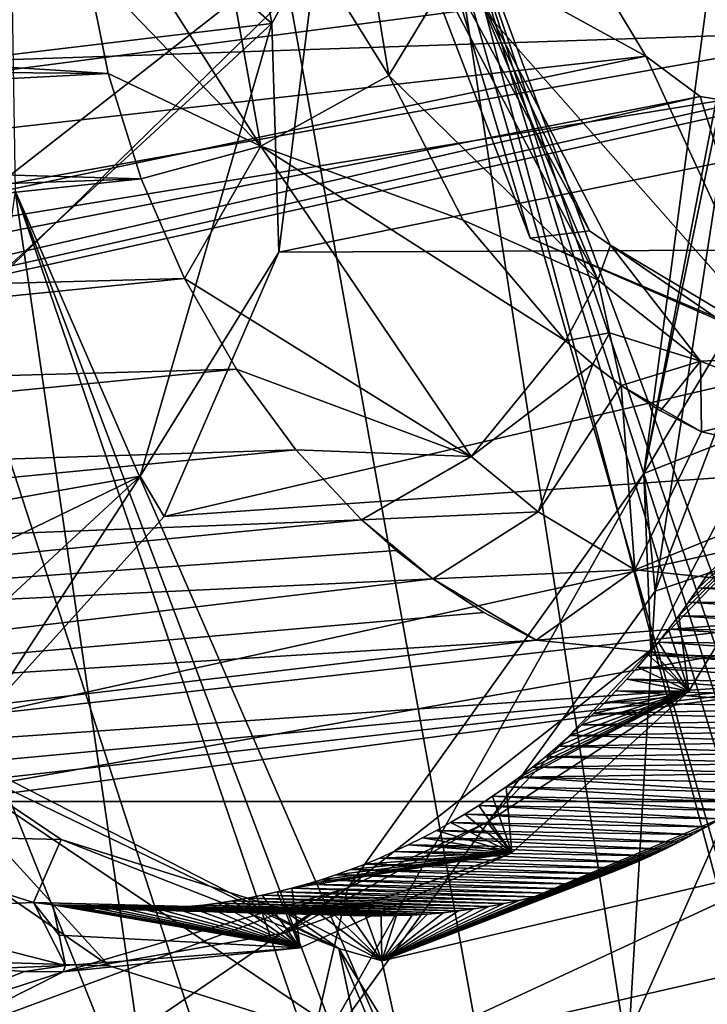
# Model space of a CAD drawing. Header units: metres. Extents: x -150 to 307, y -550 to 84.
# Tile 882 of 1056: x 199.28 to 200.64, y 18.68 to 20.63. Entities that reach past the tile are written whole.
import ezdxf

# ---------------------------------------------------------------- set-up
doc = ezdxf.new("R2010")
doc.units = ezdxf.units.M
doc.layers.add('solid_26006363', color=7, linetype='CONTINUOUS')

msp = doc.modelspace()

# ---------------------------------------------------------------- linework, layer by layer
at = {"layer": 'solid_26006363'}
for points in [[(201.605789, 19.081154, 918.411316), (198.146072, 19.081144, 915.328857), (198.41069, 38.132439, 912.562683)], [(201.605789, 19.081154, 918.411316), (198.41069, 38.132439, 912.562683), (205.239792, 37.984932, 918.647217)], [(195.57663, 23.699755, 914.655701), (198.959854, 19.839836, 918.063721), (199.6026, 29.737734, 917.342285)], [(199.6026, 29.737734, 917.342285), (198.959854, 19.839836, 918.063721), (202.936172, 23.730301, 921.004456)], [(204.324173, 19.64069, 891.250977), (202.098785, 24.911438, 890.194153), (199.213806, 23.998127, 887.716125)], [(200.232315, 23.810326, 886.566345), (203.308975, 24.397936, 889.148682), (202.395157, 19.194809, 887.666016)], [(199.213806, 23.998127, 887.716125), (199.273422, 20.28787, 887.226379), (200.32019, 17.883802, 887.765198)], [(199.213806, 23.998127, 887.716125), (200.32019, 17.883802, 887.765198), (200.719086, 18.770084, 888.194092)], [(199.213806, 23.998127, 887.716125), (200.719086, 18.770084, 888.194092), (201.443634, 19.205572, 888.835632)], [(204.324173, 19.64069, 891.250977), (199.213806, 23.998127, 887.716125), (201.443634, 19.205572, 888.835632)], [(200.112289, 20.98333, 886.060059), (200.232315, 23.810326, 886.566345), (201.305771, 17.769621, 886.611877)], [(200.232315, 23.810326, 886.566345), (201.673813, 18.709949, 887.021423), (201.305771, 17.769621, 886.611877)], [(200.232315, 23.810326, 886.566345), (202.395157, 19.194809, 887.666016), (201.673813, 18.709949, 887.021423)], [(198.959854, 19.839836, 918.063721), (202.146072, 11.879212, 921.398987), (202.936172, 23.730301, 921.004456)], [(199.116898, 20.204453, 885.164368), (198.897003, 21.770149, 885.204224), (200.112289, 20.98333, 886.060059)], [(199.781204, 20.618626, 882.54364), (199.602875, 21.608782, 882.538513), (198.724319, 21.550272, 883.902222)], [(199.872437, 20.782869, 882.636963), (199.602875, 21.608782, 882.538513), (199.781204, 20.618626, 882.54364)], [(199.781204, 20.618626, 882.54364), (198.724319, 21.550272, 883.902222), (198.909515, 20.515024, 883.855713)], [(201.938461, 20.602064, 879.822876), (201.840775, 21.485731, 879.834045), (199.872437, 20.782869, 882.636963)], [(195.049728, 20.405603, 888.17627), (194.849228, 21.345678, 888.052551), (201.043594, 20.92182, 879.088623)], [(199.621765, 21.143467, 877.737), (199.759171, 20.376619, 877.739624), (199.394257, 20.948877, 877.821472)], [(199.908463, 21.145821, 877.817322), (200.012344, 20.51589, 877.812744), (199.621765, 21.143467, 877.737)], [(200.012344, 20.51589, 877.812744), (199.759171, 20.376619, 877.739624), (199.621765, 21.143467, 877.737)], [(200.119873, 20.693743, 877.918701), (200.012344, 20.51589, 877.812744), (199.908463, 21.145821, 877.817322)], [(199.116898, 20.204453, 885.164368), (200.112289, 20.98333, 886.060059), (201.244751, 13.649128, 886.138916)], [(200.112289, 20.98333, 886.060059), (201.305771, 17.769621, 886.611877), (201.288116, 17.548492, 886.572083)], [(200.112289, 20.98333, 886.060059), (201.685699, 15.059307, 886.627747), (201.244751, 13.649128, 886.138916)], [(201.355606, 16.88895, 886.552246), (201.685699, 15.059307, 886.627747), (200.112289, 20.98333, 886.060059)], [(200.112289, 20.98333, 886.060059), (201.288116, 17.548492, 886.572083), (201.291031, 17.3241, 886.548828)], [(201.355606, 16.88895, 886.552246), (200.112289, 20.98333, 886.060059), (201.291031, 17.3241, 886.548828)], [(199.759171, 20.376619, 877.739624), (199.414627, 20.734203, 877.815552), (199.394257, 20.948877, 877.821472)], [(195.049728, 20.405603, 888.17627), (201.043594, 20.92182, 879.088623), (201.031265, 20.755598, 879.077637)], [(200.516251, 19.72967, 882.047058), (200.725769, 20.809742, 882.891052), (200.664948, 20.846189, 882.370911)], [(200.883957, 20.341866, 881.771667), (200.516251, 19.72967, 882.047058), (200.664948, 20.846189, 882.370911)], [(192.627747, 20.627596, 886.196167), (192.828262, 19.687521, 886.319885), (200.408401, 20.84012, 878.522705)], [(192.828262, 19.687521, 886.319885), (200.443802, 20.68199, 878.55426), (200.408401, 20.84012, 878.522705)], [(200.443802, 20.68199, 878.55426), (200.520599, 20.554283, 878.622681), (200.054977, 20.809946, 878.207825)], [(200.781631, 19.985796, 878.855225), (200.291702, 20.194578, 878.418762), (200.054977, 20.809946, 878.207825)], [(200.520599, 20.554283, 878.622681), (200.781631, 19.985796, 878.855225), (200.054977, 20.809946, 878.207825)], [(200.291702, 20.194578, 878.418762), (200.139175, 20.706947, 878.134705), (200.054977, 20.809946, 878.207825)], [(200.516251, 19.72967, 882.047058), (200.739471, 20.808155, 882.923584), (200.725769, 20.809742, 882.891052)], [(200.516251, 19.72967, 882.047058), (200.538635, 19.49675, 882.571411), (200.739471, 20.808155, 882.923584)], [(200.538635, 19.49675, 882.571411), (201.033951, 20.798912, 883.304077), (200.739471, 20.808155, 882.923584)], [(200.538635, 19.49675, 882.571411), (200.93718, 19.632135, 883.075989), (201.033951, 20.798912, 883.304077)], [(199.794998, 20.166687, 882.495056), (199.872437, 20.782869, 882.636963), (199.781204, 20.618626, 882.54364)], [(201.938461, 20.602064, 879.822876), (199.872437, 20.782869, 882.636963), (199.794998, 20.166687, 882.495056)], [(195.049728, 20.405603, 888.17627), (201.031265, 20.755598, 879.077637), (200.970444, 20.605289, 879.023438)], [(199.414627, 20.734203, 877.815552), (199.457657, 20.519926, 877.827881), (196.817017, 20.687479, 880.268066)], [(199.759171, 20.376619, 877.739624), (199.457657, 20.519926, 877.827881), (199.414627, 20.734203, 877.815552)], [(200.174744, 20.708174, 878.017761), (200.425354, 20.111998, 878.077332), (200.119873, 20.693743, 877.918701)], [(200.139175, 20.706947, 878.134705), (200.408722, 20.208895, 878.261841), (200.174744, 20.708174, 878.017761)], [(200.408722, 20.208895, 878.261841), (200.450211, 20.180733, 878.150635), (200.174744, 20.708174, 878.017761)], [(200.174744, 20.708174, 878.017761), (200.450211, 20.180733, 878.150635), (200.425354, 20.111998, 878.077332)], [(200.119873, 20.693743, 877.918701), (200.425354, 20.111998, 878.077332), (200.012344, 20.51589, 877.812744)], [(200.291702, 20.194578, 878.418762), (200.408722, 20.208895, 878.261841), (200.139175, 20.706947, 878.134705)], [(192.828262, 19.687521, 886.319885), (200.520599, 20.554283, 878.622681), (200.443802, 20.68199, 878.55426)], [(199.457657, 20.519926, 877.827881), (196.846817, 20.542833, 880.270996), (196.817017, 20.687479, 880.268066)], [(199.781204, 20.618626, 882.54364), (198.909515, 20.515024, 883.855713), (198.641983, 19.567951, 883.488647)], [(199.520981, 19.723967, 882.223572), (199.781204, 20.618626, 882.54364), (198.641983, 19.567951, 883.488647)], [(199.794998, 20.166687, 882.495056), (199.781204, 20.618626, 882.54364), (199.520981, 19.723967, 882.223572)], [(195.049728, 20.405603, 888.17627), (200.970444, 20.605289, 879.023438), (194.787689, 19.507925, 887.921814)], [(194.787689, 19.507925, 887.921814), (200.970444, 20.605289, 879.023438), (200.870209, 20.499434, 878.934143)], [(201.843033, 20.175976, 879.703552), (201.938461, 20.602064, 879.822876), (199.794998, 20.166687, 882.495056)], [(192.828262, 19.687521, 886.319885), (193.414749, 19.064125, 886.774475), (200.520599, 20.554283, 878.622681)], [(193.414749, 19.064125, 886.774475), (200.62764, 20.474648, 878.718018), (200.520599, 20.554283, 878.622681)], [(200.520599, 20.554283, 878.622681), (200.62764, 20.474648, 878.718018), (200.781631, 19.985796, 878.855225)], [(199.457657, 20.519926, 877.827881), (196.888794, 20.387302, 880.281921), (196.846817, 20.542833, 880.270996)], [(199.457657, 20.519926, 877.827881), (199.522781, 20.311531, 877.858459), (196.888794, 20.387302, 880.281921)], [(199.759171, 20.376619, 877.739624), (199.522781, 20.311531, 877.858459), (199.457657, 20.519926, 877.827881)], [(200.012344, 20.51589, 877.812744), (200.159088, 20.230019, 877.887878), (199.759171, 20.376619, 877.739624)], [(200.425354, 20.111998, 878.077332), (200.159088, 20.230019, 877.887878), (200.012344, 20.51589, 877.812744)], [(194.163177, 18.995525, 887.386353), (200.870209, 20.499434, 878.934143), (200.75, 20.454853, 878.827087)], [(194.163177, 18.995525, 887.386353), (194.787689, 19.507925, 887.921814), (200.870209, 20.499434, 878.934143)], [(193.414749, 19.064125, 886.774475), (194.163177, 18.995525, 887.386353), (200.62764, 20.474648, 878.718018)], [(194.163177, 18.995525, 887.386353), (200.75, 20.454853, 878.827087), (200.62764, 20.474648, 878.718018)], [(200.62764, 20.474648, 878.718018), (200.75, 20.454853, 878.827087), (200.781631, 19.985796, 878.855225)], [(199.522781, 20.311531, 877.858459), (196.946655, 20.220684, 880.303589), (196.888794, 20.387302, 880.281921)], [(199.759171, 20.376619, 877.739624), (199.608398, 20.114681, 877.90686), (199.522781, 20.311531, 877.858459)], [(199.759171, 20.376619, 877.739624), (200.175156, 19.763052, 877.979614), (199.608398, 20.114681, 877.90686)], [(200.361694, 19.991579, 878.012817), (200.175156, 19.763052, 877.979614), (199.759171, 20.376619, 877.739624)], [(200.159088, 20.230019, 877.887878), (200.361694, 19.991579, 878.012817), (199.759171, 20.376619, 877.739624)], [(200.883957, 20.341866, 881.771667), (200.762329, 19.826565, 881.587524), (200.516251, 19.72967, 882.047058)], [(199.522781, 20.311531, 877.858459), (197.022888, 20.045282, 880.338257), (196.946655, 20.220684, 880.303589)], [(199.522781, 20.311531, 877.858459), (199.608398, 20.114681, 877.90686), (197.022888, 20.045282, 880.338257)], [(200.453308, 12.18204, 887.306396), (199.273422, 20.28787, 887.226379), (198.105133, 11.966884, 885.404724)], [(200.288025, 17.3241, 887.674561), (199.273422, 20.28787, 887.226379), (200.453308, 12.18204, 887.306396)], [(200.287613, 17.606897, 887.706848), (199.273422, 20.28787, 887.226379), (200.288025, 17.3241, 887.674561)], [(200.32019, 17.883802, 887.765198), (199.273422, 20.28787, 887.226379), (200.287613, 17.606897, 887.706848)], [(200.425354, 20.111998, 878.077332), (200.361694, 19.991579, 878.012817), (200.159088, 20.230019, 877.887878)], [(198.694229, 18.83522, 884.656311), (199.116898, 20.204453, 885.164368), (201.244751, 13.649128, 886.138916)], [(200.291702, 20.194578, 878.418762), (200.671265, 20.029491, 878.432922), (200.408722, 20.208895, 878.261841)], [(200.671265, 20.029491, 878.432922), (200.450211, 20.180733, 878.150635), (200.408722, 20.208895, 878.261841)], [(200.781631, 19.985796, 878.855225), (200.671265, 20.029491, 878.432922), (200.291702, 20.194578, 878.418762)], [(199.568436, 19.644379, 882.250549), (199.794998, 20.166687, 882.495056), (199.520981, 19.723967, 882.223572)], [(201.645264, 19.789495, 879.506104), (201.843033, 20.175976, 879.703552), (199.568436, 19.644379, 882.250549)], [(201.843033, 20.175976, 879.703552), (199.794998, 20.166687, 882.495056), (199.568436, 19.644379, 882.250549)], [(200.450211, 20.180733, 878.150635), (200.628036, 19.951471, 878.212952), (200.425354, 20.111998, 878.077332)], [(200.671265, 20.029491, 878.432922), (200.820328, 19.95973, 878.40918), (200.450211, 20.180733, 878.150635)], [(200.820328, 19.95973, 878.40918), (200.628036, 19.951471, 878.212952), (200.450211, 20.180733, 878.150635)], [(199.608398, 20.114681, 877.90686), (197.120056, 19.864124, 880.388428), (197.022888, 20.045282, 880.338257)], [(199.608398, 20.114681, 877.90686), (199.711273, 19.935511, 877.970764), (197.120056, 19.864124, 880.388428)], [(200.175156, 19.763052, 877.979614), (199.711273, 19.935511, 877.970764), (199.608398, 20.114681, 877.90686)], [(200.448517, 20.007607, 878.081726), (200.361694, 19.991579, 878.012817), (200.425354, 20.111998, 878.077332)], [(200.448517, 20.007607, 878.081726), (200.425354, 20.111998, 878.077332), (200.628036, 19.951471, 878.212952)], [(200.448517, 20.007607, 878.081726), (200.415634, 19.945375, 878.048401), (200.361694, 19.991579, 878.012817)], [(200.448517, 20.007607, 878.081726), (200.471573, 19.903303, 878.086121), (200.415634, 19.945375, 878.048401)], [(200.448517, 20.007607, 878.081726), (200.628036, 19.951471, 878.212952), (200.471573, 19.903303, 878.086121)], [(200.415634, 19.945375, 878.048401), (200.175156, 19.763052, 877.979614), (200.361694, 19.991579, 878.012817)], [(200.628036, 19.951471, 878.212952), (200.549591, 19.853544, 878.139893), (200.471573, 19.903303, 878.086121)], [(200.628036, 19.951471, 878.212952), (200.630203, 19.812014, 878.196838), (200.549591, 19.853544, 878.139893)], [(200.820328, 19.95973, 878.40918), (200.850586, 19.864527, 878.373779), (200.628036, 19.951471, 878.212952)], [(200.628036, 19.951471, 878.212952), (200.850586, 19.864527, 878.373779), (200.630203, 19.812014, 878.196838)], [(199.711273, 19.935511, 877.970764), (197.233673, 19.692913, 880.452759), (197.120056, 19.864124, 880.388428)], [(199.711273, 19.935511, 877.970764), (199.828613, 19.776234, 878.048401), (197.233673, 19.692913, 880.452759)], [(200.175156, 19.763052, 877.979614), (199.828613, 19.776234, 878.048401), (199.711273, 19.935511, 877.970764)], [(200.415634, 19.945375, 878.048401), (200.307434, 19.653475, 878.069885), (200.175156, 19.763052, 877.979614)], [(200.415634, 19.945375, 878.048401), (200.471573, 19.903303, 878.086121), (200.307434, 19.653475, 878.069885)], [(200.471573, 19.903303, 878.086121), (200.498764, 19.538923, 878.206604), (200.307434, 19.653475, 878.069885)], [(200.549591, 19.853544, 878.139893), (200.630203, 19.812014, 878.196838), (200.471573, 19.903303, 878.086121)], [(200.471573, 19.903303, 878.086121), (200.630203, 19.812014, 878.196838), (200.498764, 19.538923, 878.206604)], [(200.850586, 19.864527, 878.373779), (200.978302, 19.733877, 878.456116), (200.630203, 19.812014, 878.196838)], [(198.959854, 19.839836, 918.063721), (198.57399, 9.923516, 918.496826), (202.146072, 11.879212, 921.398987)], [(200.762329, 19.826565, 881.587524), (200.530212, 19.380968, 881.336609), (200.516251, 19.72967, 882.047058)], [(200.868744, 19.732689, 881.371765), (200.530212, 19.380968, 881.336609), (200.762329, 19.826565, 881.587524)], [(200.498764, 19.538923, 878.206604), (200.630203, 19.812014, 878.196838), (200.978302, 19.733877, 878.456116)], [(199.828613, 19.776234, 878.048401), (197.360611, 19.536148, 880.52948), (197.233673, 19.692913, 880.452759)], [(199.828613, 19.776234, 878.048401), (199.957962, 19.638155, 878.138), (197.360611, 19.536148, 880.52948)], [(201.354523, 19.492804, 879.243164), (201.645264, 19.789495, 879.506104), (199.214218, 19.253304, 881.924683)], [(201.645264, 19.789495, 879.506104), (199.568436, 19.644379, 882.250549), (199.214218, 19.253304, 881.924683)], [(200.175156, 19.763052, 877.979614), (199.957962, 19.638155, 878.138), (199.828613, 19.776234, 878.048401)], [(200.307434, 19.653475, 878.069885), (199.957962, 19.638155, 878.138), (200.175156, 19.763052, 877.979614)], [(198.952286, 19.197393, 881.713806), (199.520981, 19.723967, 882.223572), (198.135193, 19.051321, 883.017212)], [(199.520981, 19.723967, 882.223572), (198.641983, 19.567951, 883.488647), (198.135193, 19.051321, 883.017212)], [(199.214218, 19.253304, 881.924683), (199.520981, 19.723967, 882.223572), (198.952286, 19.197393, 881.713806)], [(199.214218, 19.253304, 881.924683), (199.568436, 19.644379, 882.250549), (199.520981, 19.723967, 882.223572)], [(200.516251, 19.72967, 882.047058), (199.845383, 18.53829, 881.901367), (200.538635, 19.49675, 882.571411)], [(200.516251, 19.72967, 882.047058), (199.930939, 18.91029, 881.472412), (199.845383, 18.53829, 881.901367)], [(200.530212, 19.380968, 881.336609), (199.930939, 18.91029, 881.472412), (200.516251, 19.72967, 882.047058)], [(200.978302, 19.733877, 878.456116), (201.172028, 19.469648, 878.727905), (200.498764, 19.538923, 878.206604)], [(200.868744, 19.732689, 881.371765), (200.605179, 19.29928, 881.110962), (200.530212, 19.380968, 881.336609)], [(200.868744, 19.732689, 881.371765), (200.604935, 19.475241, 881.132324), (200.585251, 19.448112, 881.113525)], [(200.868744, 19.732689, 881.371765), (200.585251, 19.448112, 881.113525), (200.605179, 19.29928, 881.110962)], [(200.868744, 19.732689, 881.371765), (200.62439, 19.503208, 881.151001), (200.604935, 19.475241, 881.132324)], [(200.868744, 19.732689, 881.371765), (200.643616, 19.532084, 881.169739), (200.62439, 19.503208, 881.151001)], [(199.957962, 19.638155, 878.138), (197.499084, 19.396683, 880.617554), (197.360611, 19.536148, 880.52948)], [(200.0271, 19.577019, 878.187195), (197.499084, 19.396683, 880.617554), (199.957962, 19.638155, 878.138)], [(200.307434, 19.653475, 878.069885), (200.099182, 19.521122, 878.239319), (199.957962, 19.638155, 878.138)], [(200.0271, 19.577019, 878.187195), (199.957962, 19.638155, 878.138), (200.099182, 19.521122, 878.239319)], [(200.307434, 19.653475, 878.069885), (200.498764, 19.538923, 878.206604), (200.099182, 19.521122, 878.239319)], [(202.991714, 14.194298, 884.124451), (200.93718, 19.632135, 883.075989), (200.487076, 18.62224, 882.595947)], [(200.538635, 19.49675, 882.571411), (200.487076, 18.62224, 882.595947), (200.93718, 19.632135, 883.075989)], [(200.0271, 19.577019, 878.187195), (200.099182, 19.521122, 878.239319), (197.499084, 19.396683, 880.617554)], [(200.099182, 19.521122, 878.239319), (197.702957, 19.237507, 880.753662), (197.499084, 19.396683, 880.617554)], [(200.099182, 19.521122, 878.239319), (200.19989, 19.454971, 878.313293), (197.702957, 19.237507, 880.753662)], [(200.498764, 19.538923, 878.206604), (200.303757, 19.399876, 878.390991), (200.099182, 19.521122, 878.239319)], [(200.099182, 19.521122, 878.239319), (200.303757, 19.399876, 878.390991), (200.19989, 19.454971, 878.313293)], [(200.498764, 19.538923, 878.206604), (201.172028, 19.469648, 878.727905), (200.303757, 19.399876, 878.390991)], [(200.62439, 19.503208, 881.151001), (200.643616, 19.532084, 881.169739), (201.129303, 19.497526, 880.603149)], [(200.604935, 19.475241, 881.132324), (200.62439, 19.503208, 881.151001), (201.110123, 19.469664, 880.584473)], [(200.62439, 19.503208, 881.151001), (201.129303, 19.497526, 880.603149), (201.110123, 19.469664, 880.584473)], [(201.010361, 19.328579, 878.950562), (201.354523, 19.492804, 879.243164), (198.762283, 19.031557, 881.545532)], [(201.354523, 19.492804, 879.243164), (199.214218, 19.253304, 881.924683), (198.762283, 19.031557, 881.545532)], [(200.538635, 19.49675, 882.571411), (199.845383, 18.53829, 881.901367), (200.487076, 18.62224, 882.595947)], [(201.172028, 19.469648, 878.727905), (201.010361, 19.328579, 878.950562), (200.303757, 19.399876, 878.390991)], [(200.585251, 19.448112, 881.113525), (200.604935, 19.475241, 881.132324), (201.0905, 19.442331, 880.565491)], [(200.604935, 19.475241, 881.132324), (201.110123, 19.469664, 880.584473), (201.0905, 19.442331, 880.565491)], [(200.19989, 19.454971, 878.313293), (200.303757, 19.399876, 878.390991), (197.702957, 19.237507, 880.753662)], [(200.565338, 19.421764, 881.094666), (200.585251, 19.448112, 881.113525), (201.070435, 19.415527, 880.546326)], [(200.605179, 19.29928, 881.110962), (200.585251, 19.448112, 881.113525), (200.565338, 19.421764, 881.094666)], [(200.585251, 19.448112, 881.113525), (201.0905, 19.442331, 880.565491), (201.070435, 19.415527, 880.546326)], [(200.545151, 19.396135, 881.075745), (200.565338, 19.421764, 881.094666), (201.049927, 19.389257, 880.526855)], [(200.605179, 19.29928, 881.110962), (200.565338, 19.421764, 881.094666), (200.545151, 19.396135, 881.075745)], [(200.565338, 19.421764, 881.094666), (201.070435, 19.415527, 880.546326), (201.049927, 19.389257, 880.526855)], [(200.303757, 19.399876, 878.390991), (197.921112, 19.116024, 880.906006), (197.702957, 19.237507, 880.753662)], [(201.010361, 19.328579, 878.950562), (197.921112, 19.116024, 880.906006), (200.303757, 19.399876, 878.390991)], [(200.524673, 19.37117, 881.056641), (200.545151, 19.396135, 881.075745), (201.028992, 19.363523, 880.507202)], [(200.605179, 19.29928, 881.110962), (200.545151, 19.396135, 881.075745), (200.524673, 19.37117, 881.056641)], [(200.545151, 19.396135, 881.075745), (201.049927, 19.389257, 880.526855), (201.028992, 19.363523, 880.507202)], [(200.530212, 19.380968, 881.336609), (200.206711, 19.040274, 881.038757), (199.930939, 18.91029, 881.472412)], [(200.605179, 19.29928, 881.110962), (200.206711, 19.040274, 881.038757), (200.530212, 19.380968, 881.336609)], [(200.503891, 19.346821, 881.037354), (200.524673, 19.37117, 881.056641), (201.007614, 19.338327, 880.487244)], [(200.605179, 19.29928, 881.110962), (200.524673, 19.37117, 881.056641), (200.503891, 19.346821, 881.037354)], [(200.524673, 19.37117, 881.056641), (201.028992, 19.363523, 880.507202), (201.007614, 19.338327, 880.487244)], [(200.482727, 19.32304, 881.017944), (200.503891, 19.346821, 881.037354), (200.985794, 19.313677, 880.467041)], [(200.605179, 19.29928, 881.110962), (200.503891, 19.346821, 881.037354), (200.482727, 19.32304, 881.017944)], [(200.503891, 19.346821, 881.037354), (201.007614, 19.338327, 880.487244), (200.985794, 19.313677, 880.467041)], [(201.010361, 19.328579, 878.950562), (198.083511, 19.054058, 881.023315), (197.921112, 19.116024, 880.906006)], [(201.010361, 19.328579, 878.950562), (198.248825, 19.013802, 881.145874), (198.083511, 19.054058, 881.023315)], [(201.010361, 19.328579, 878.950562), (198.762283, 19.031557, 881.545532), (198.248825, 19.013802, 881.145874)], [(200.461197, 19.299784, 880.99823), (200.482727, 19.32304, 881.017944), (200.963547, 19.289577, 880.446533)], [(200.605179, 19.29928, 881.110962), (200.482727, 19.32304, 881.017944), (200.461197, 19.299784, 880.99823)], [(200.482727, 19.32304, 881.017944), (200.985794, 19.313677, 880.467041), (200.963547, 19.289577, 880.446533)], [(200.605179, 19.29928, 881.110962), (200.255386, 18.979404, 880.798218), (200.206711, 19.040274, 881.038757)], [(200.605179, 19.29928, 881.110962), (200.270554, 19.129381, 880.828491), (200.244171, 19.110121, 880.805542)], [(200.605179, 19.29928, 881.110962), (200.244171, 19.110121, 880.805542), (200.255386, 18.979404, 880.798218)], [(200.605179, 19.29928, 881.110962), (200.296417, 19.149204, 880.851135), (200.270554, 19.129381, 880.828491)], [(200.605179, 19.29928, 881.110962), (200.321732, 19.169527, 880.873352), (200.296417, 19.149204, 880.851135)], [(200.605179, 19.29928, 881.110962), (200.34639, 19.190241, 880.895142), (200.321732, 19.169527, 880.873352)], [(200.605179, 19.29928, 881.110962), (200.370422, 19.211334, 880.916504), (200.34639, 19.190241, 880.895142)], [(200.605179, 19.29928, 881.110962), (200.39389, 19.232817, 880.937439), (200.370422, 19.211334, 880.916504)], [(200.605179, 19.29928, 881.110962), (200.416809, 19.254704, 880.958008), (200.39389, 19.232817, 880.937439)], [(200.605179, 19.29928, 881.110962), (200.439224, 19.277018, 880.978271), (200.416809, 19.254704, 880.958008)], [(200.439224, 19.277018, 880.978271), (200.461197, 19.299784, 880.99823), (200.940872, 19.266031, 880.425842)], [(200.605179, 19.29928, 881.110962), (200.461197, 19.299784, 880.99823), (200.439224, 19.277018, 880.978271)], [(200.461197, 19.299784, 880.99823), (200.963547, 19.289577, 880.446533), (200.940872, 19.266031, 880.425842)], [(198.882172, 19.016932, 879.738953), (199.364853, 19.005852, 879.190674), (198.962967, 19.277018, 878.926758)], [(198.962967, 19.277018, 878.926758), (199.91333, 18.790514, 879.335388), (199.04689, 19.208395, 878.703247)], [(199.364853, 19.005852, 879.190674), (199.91333, 18.790514, 879.335388), (198.962967, 19.277018, 878.926758)], [(200.416809, 19.254704, 880.958008), (200.439224, 19.277018, 880.978271), (200.940872, 19.266031, 880.425842)], [(200.39389, 19.232817, 880.937439), (200.416809, 19.254704, 880.958008), (200.91777, 19.243046, 880.404907)], [(200.416809, 19.254704, 880.958008), (200.940872, 19.266031, 880.425842), (200.91777, 19.243046, 880.404907)], [(200.370422, 19.211334, 880.916504), (200.39389, 19.232817, 880.937439), (200.894272, 19.220631, 880.383789)], [(200.39389, 19.232817, 880.937439), (200.91777, 19.243046, 880.404907), (200.894272, 19.220631, 880.383789)], [(200.34639, 19.190241, 880.895142), (200.370422, 19.211334, 880.916504), (200.870377, 19.19879, 880.362427)], [(200.370422, 19.211334, 880.916504), (200.894272, 19.220631, 880.383789), (200.870377, 19.19879, 880.362427)], [(199.04689, 19.208395, 878.703247), (199.459534, 18.75596, 878.883179), (199.005264, 19.068277, 878.572754)], [(199.04689, 19.208395, 878.703247), (199.9534, 18.599346, 879.245361), (199.459534, 18.75596, 878.883179)], [(199.04689, 19.208395, 878.703247), (199.91333, 18.790514, 879.335388), (199.9534, 18.599346, 879.245361)], [(200.321732, 19.169527, 880.873352), (200.34639, 19.190241, 880.895142), (200.846069, 19.177534, 880.34082)], [(200.34639, 19.190241, 880.895142), (200.870377, 19.19879, 880.362427), (200.846069, 19.177534, 880.34082)], [(200.321732, 19.169527, 880.873352), (200.846069, 19.177534, 880.34082), (200.821396, 19.156883, 880.319031)], [(200.296417, 19.149204, 880.851135), (200.321732, 19.169527, 880.873352), (200.821396, 19.156883, 880.319031)], [(200.296417, 19.149204, 880.851135), (200.821396, 19.156883, 880.319031), (200.796387, 19.136875, 880.297058)], [(200.270554, 19.129381, 880.828491), (200.296417, 19.149204, 880.851135), (200.796387, 19.136875, 880.297058)], [(200.270554, 19.129381, 880.828491), (200.796387, 19.136875, 880.297058), (200.771057, 19.117525, 880.274963)], [(200.244171, 19.110121, 880.805542), (200.270554, 19.129381, 880.828491), (200.745438, 19.098846, 880.252747)], [(200.270554, 19.129381, 880.828491), (200.771057, 19.117525, 880.274963), (200.745438, 19.098846, 880.252747)], [(200.2173, 19.091457, 880.782288), (200.244171, 19.110121, 880.805542), (200.719513, 19.080839, 880.230408)], [(200.255386, 18.979404, 880.798218), (200.244171, 19.110121, 880.805542), (200.2173, 19.091457, 880.782288)], [(200.244171, 19.110121, 880.805542), (200.745438, 19.098846, 880.252747), (200.719513, 19.080839, 880.230408)], [(198.146072, 19.081144, 915.328857), (199.540802, 0, 917.246277), (194.786896, 17.972216, 912.335938)], [(201.605789, 19.081154, 918.411316), (199.540802, 0, 917.246277), (198.146072, 19.081144, 915.328857)], [(204.964966, 17.972246, 921.404236), (199.540802, 0, 917.246277), (201.605789, 19.081154, 918.411316)], [(200.162201, 19.056061, 880.735046), (200.189972, 19.073429, 880.758789), (200.666779, 19.04685, 880.185364)], [(200.255386, 18.979404, 880.798218), (200.189972, 19.073429, 880.758789), (200.162201, 19.056061, 880.735046)], [(200.189972, 19.073429, 880.758789), (200.2173, 19.091457, 880.782288), (200.693283, 19.063507, 880.207947)], [(200.255386, 18.979404, 880.798218), (200.2173, 19.091457, 880.782288), (200.189972, 19.073429, 880.758789)], [(200.189972, 19.073429, 880.758789), (200.693283, 19.063507, 880.207947), (200.666779, 19.04685, 880.185364)], [(200.2173, 19.091457, 880.782288), (200.719513, 19.080839, 880.230408), (200.693283, 19.063507, 880.207947)], [(199.005264, 19.068277, 878.572754), (199.459534, 18.75596, 878.883179), (196.227356, 18.854387, 876.440918)], [(200.134048, 19.039383, 880.71106), (200.162201, 19.056061, 880.735046), (200.639999, 19.030869, 880.162659)], [(200.255386, 18.979404, 880.798218), (200.162201, 19.056061, 880.735046), (200.134048, 19.039383, 880.71106)], [(200.162201, 19.056061, 880.735046), (200.666779, 19.04685, 880.185364), (200.639999, 19.030869, 880.162659)], [(200.206711, 19.040274, 881.038757), (199.809341, 18.822453, 880.709778), (199.930939, 18.91029, 881.472412)], [(200.255386, 18.979404, 880.798218), (199.809341, 18.822453, 880.709778), (200.206711, 19.040274, 881.038757)], [(200.666779, 19.04685, 880.185364), (200.84375, 18.963577, 880.056335), (199.998535, 18.766188, 879.380554)], [(200.639999, 19.030869, 880.162659), (200.666779, 19.04685, 880.185364), (199.998535, 18.766188, 879.380554)], [(200.106583, 19.023996, 880.687744), (200.134048, 19.039383, 880.71106), (200.61293, 19.015564, 880.139832)], [(200.255386, 18.979404, 880.798218), (200.134048, 19.039383, 880.71106), (200.106583, 19.023996, 880.687744)], [(200.134048, 19.039383, 880.71106), (200.639999, 19.030869, 880.162659), (200.61293, 19.015564, 880.139832)], [(198.882172, 19.016932, 879.738953), (199.310242, 18.881531, 880.052368), (199.364853, 19.005852, 879.190674)], [(198.946533, 18.86569, 879.769714), (199.310242, 18.881531, 880.052368), (198.882172, 19.016932, 879.738953)], [(200.61293, 19.015564, 880.139832), (200.639999, 19.030869, 880.162659), (199.998535, 18.766188, 879.380554)], [(200.585602, 19.000935, 880.116882), (200.61293, 19.015564, 880.139832), (199.998535, 18.766188, 879.380554)], [(200.078812, 19.009287, 880.664307), (200.106583, 19.023996, 880.687744), (200.585602, 19.000935, 880.116882)], [(200.255386, 18.979404, 880.798218), (200.106583, 19.023996, 880.687744), (200.078812, 19.009287, 880.664307)], [(200.106583, 19.023996, 880.687744), (200.61293, 19.015564, 880.139832), (200.585602, 19.000935, 880.116882)], [(199.310242, 18.881531, 880.052368), (199.799866, 18.86874, 879.500549), (199.364853, 19.005852, 879.190674)], [(199.364853, 19.005852, 879.190674), (199.799866, 18.86874, 879.500549), (199.91333, 18.790514, 879.335388)], [(200.558014, 18.98698, 880.093872), (200.585602, 19.000935, 880.116882), (199.998535, 18.766188, 879.380554)], [(200.022446, 18.981966, 880.617065), (200.050751, 18.995272, 880.640747), (200.530167, 18.973703, 880.070801)], [(200.255386, 18.979404, 880.798218), (200.050751, 18.995272, 880.640747), (200.022446, 18.981966, 880.617065)], [(200.050751, 18.995272, 880.640747), (200.078812, 19.009287, 880.664307), (200.558014, 18.98698, 880.093872)], [(200.255386, 18.979404, 880.798218), (200.078812, 19.009287, 880.664307), (200.050751, 18.995272, 880.640747)], [(200.050751, 18.995272, 880.640747), (200.558014, 18.98698, 880.093872), (200.530167, 18.973703, 880.070801)], [(200.078812, 19.009287, 880.664307), (200.585602, 19.000935, 880.116882), (200.558014, 18.98698, 880.093872)], [(200.255386, 18.979404, 880.798218), (199.836853, 18.792074, 880.449463), (199.809341, 18.822453, 880.709778)], [(200.255386, 18.979404, 880.798218), (199.849594, 18.917751, 880.474792), (199.820602, 18.909698, 880.451294)], [(200.255386, 18.979404, 880.798218), (199.820602, 18.909698, 880.451294), (199.836853, 18.792074, 880.449463)], [(200.255386, 18.979404, 880.798218), (199.878555, 18.926552, 880.498352), (199.849594, 18.917751, 880.474792)], [(200.255386, 18.979404, 880.798218), (199.907516, 18.936119, 880.522034), (199.878555, 18.926552, 880.498352)], [(200.255386, 18.979404, 880.798218), (199.936417, 18.946451, 880.545776), (199.907516, 18.936119, 880.522034)], [(200.255386, 18.979404, 880.798218), (199.96524, 18.957542, 880.56958), (199.936417, 18.946451, 880.545776)], [(200.255386, 18.979404, 880.798218), (199.993927, 18.969383, 880.593323), (199.96524, 18.957542, 880.56958)], [(199.993927, 18.969383, 880.593323), (200.022446, 18.981966, 880.617065), (200.502075, 18.961109, 880.047607)], [(200.255386, 18.979404, 880.798218), (200.022446, 18.981966, 880.617065), (199.993927, 18.969383, 880.593323)], [(200.530167, 18.973703, 880.070801), (200.558014, 18.98698, 880.093872), (199.998535, 18.766188, 879.380554)], [(200.022446, 18.981966, 880.617065), (200.530167, 18.973703, 880.070801), (200.502075, 18.961109, 880.047607)], [(199.936417, 18.946451, 880.545776), (199.96524, 18.957542, 880.56958), (200.445221, 18.937986, 880.000977)], [(199.96524, 18.957542, 880.56958), (199.993927, 18.969383, 880.593323), (200.473755, 18.949202, 880.024292)], [(199.96524, 18.957542, 880.56958), (200.473755, 18.949202, 880.024292), (200.445221, 18.937986, 880.000977)], [(199.993927, 18.969383, 880.593323), (200.502075, 18.961109, 880.047607), (200.473755, 18.949202, 880.024292)], [(200.502075, 18.961109, 880.047607), (200.530167, 18.973703, 880.070801), (199.998535, 18.766188, 879.380554)], [(200.84375, 18.963577, 880.056335), (200.037537, 18.589451, 879.309265), (199.998535, 18.766188, 879.380554)], [(200.473755, 18.949202, 880.024292), (200.502075, 18.961109, 880.047607), (199.998535, 18.766188, 879.380554)], [(200.84375, 18.963577, 880.056335), (200.934723, 18.79508, 880.031677), (200.037537, 18.589451, 879.309265)], [(199.907516, 18.936119, 880.522034), (199.936417, 18.946451, 880.545776), (200.416489, 18.927471, 879.9776)], [(199.936417, 18.946451, 880.545776), (200.445221, 18.937986, 880.000977), (200.416489, 18.927471, 879.9776)], [(200.445221, 18.937986, 880.000977), (200.473755, 18.949202, 880.024292), (199.998535, 18.766188, 879.380554)], [(200.416489, 18.927471, 879.9776), (200.445221, 18.937986, 880.000977), (199.998535, 18.766188, 879.380554)], [(199.820602, 18.909698, 880.451294), (199.849594, 18.917751, 880.474792), (200.329132, 18.900158, 879.907166)], [(199.849594, 18.917751, 880.474792), (199.878555, 18.926552, 880.498352), (200.358444, 18.908556, 879.930664)], [(199.849594, 18.917751, 880.474792), (200.358444, 18.908556, 879.930664), (200.329132, 18.900158, 879.907166)], [(199.878555, 18.926552, 880.498352), (199.907516, 18.936119, 880.522034), (200.387558, 18.917662, 879.954163)], [(199.878555, 18.926552, 880.498352), (200.387558, 18.917662, 879.954163), (200.358444, 18.908556, 879.930664)], [(199.907516, 18.936119, 880.522034), (200.416489, 18.927471, 879.9776), (200.387558, 18.917662, 879.954163)], [(200.387558, 18.917662, 879.954163), (200.416489, 18.927471, 879.9776), (199.998535, 18.766188, 879.380554)], [(200.358444, 18.908556, 879.930664), (200.387558, 18.917662, 879.954163), (199.998535, 18.766188, 879.380554)], [(199.930939, 18.91029, 881.472412), (198.830627, 18.159567, 881.076416), (199.845383, 18.53829, 881.901367)], [(199.930939, 18.91029, 881.472412), (199.05368, 18.585594, 880.782593), (198.830627, 18.159567, 881.076416)], [(199.368851, 18.744184, 880.374817), (199.05368, 18.585594, 880.782593), (199.930939, 18.91029, 881.472412)], [(199.809341, 18.822453, 880.709778), (199.368851, 18.744184, 880.374817), (199.930939, 18.91029, 881.472412)], [(199.762253, 18.895742, 880.404236), (199.791489, 18.902363, 880.427795), (200.269974, 18.885494, 879.860046)], [(199.836853, 18.792074, 880.449463), (199.791489, 18.902363, 880.427795), (199.762253, 18.895742, 880.404236)], [(199.791489, 18.902363, 880.427795), (199.820602, 18.909698, 880.451294), (200.299637, 18.892469, 879.883606)], [(199.836853, 18.792074, 880.449463), (199.820602, 18.909698, 880.451294), (199.791489, 18.902363, 880.427795)], [(199.791489, 18.902363, 880.427795), (200.299637, 18.892469, 879.883606), (200.269974, 18.885494, 879.860046)], [(199.820602, 18.909698, 880.451294), (200.329132, 18.900158, 879.907166), (200.299637, 18.892469, 879.883606)], [(200.329132, 18.900158, 879.907166), (200.358444, 18.908556, 879.930664), (199.998535, 18.766188, 879.380554)], [(200.299637, 18.892469, 879.883606), (200.329132, 18.900158, 879.907166), (199.998535, 18.766188, 879.380554)], [(198.946533, 18.86569, 879.769714), (199.373367, 18.756645, 880.085815), (199.310242, 18.881531, 880.052368)], [(199.348022, 18.876575, 880.080933), (199.799866, 18.86874, 879.500549), (199.310242, 18.881531, 880.052368)], [(199.310242, 18.881531, 880.052368), (199.373367, 18.756645, 880.085815), (199.360718, 18.81661, 880.083374)], [(199.360718, 18.81661, 880.083374), (199.348022, 18.876575, 880.080933), (199.310242, 18.881531, 880.052368)], [(199.644501, 18.876352, 880.310486), (199.674042, 18.880142, 880.333923), (200.14978, 18.864742, 879.765686)], [(199.836853, 18.792074, 880.449463), (199.674042, 18.880142, 880.333923), (199.644501, 18.876352, 880.310486)], [(199.674042, 18.880142, 880.333923), (199.703522, 18.884634, 880.3573), (200.180038, 18.868856, 879.789246)], [(199.836853, 18.792074, 880.449463), (199.703522, 18.884634, 880.3573), (199.674042, 18.880142, 880.333923)], [(199.674042, 18.880142, 880.333923), (200.180038, 18.868856, 879.789246), (200.14978, 18.864742, 879.765686)], [(199.703522, 18.884634, 880.3573), (199.732941, 18.889833, 880.380798), (200.210159, 18.873686, 879.812866)], [(199.836853, 18.792074, 880.449463), (199.732941, 18.889833, 880.380798), (199.703522, 18.884634, 880.3573)], [(199.703522, 18.884634, 880.3573), (200.210159, 18.873686, 879.812866), (200.180038, 18.868856, 879.789246)], [(199.732941, 18.889833, 880.380798), (199.762253, 18.895742, 880.404236), (200.240143, 18.879232, 879.836487)], [(199.836853, 18.792074, 880.449463), (199.762253, 18.895742, 880.404236), (199.732941, 18.889833, 880.380798)], [(199.732941, 18.889833, 880.380798), (200.240143, 18.879232, 879.836487), (200.210159, 18.873686, 879.812866)], [(199.762253, 18.895742, 880.404236), (200.269974, 18.885494, 879.860046), (200.240143, 18.879232, 879.836487)], [(200.269974, 18.885494, 879.860046), (200.299637, 18.892469, 879.883606), (199.998535, 18.766188, 879.380554)], [(200.240143, 18.879232, 879.836487), (200.269974, 18.885494, 879.860046), (199.998535, 18.766188, 879.380554)], [(200.210159, 18.873686, 879.812866), (200.240143, 18.879232, 879.836487), (199.998535, 18.766188, 879.380554)], [(199.214325, 18.75042, 880.263611), (199.373367, 18.756645, 880.085815), (198.946533, 18.86569, 879.769714)], [(199.348022, 18.876575, 880.080933), (199.83667, 18.863926, 879.527771), (199.799866, 18.86874, 879.500549)], [(199.348022, 18.876575, 880.080933), (199.377594, 18.873476, 880.103455), (199.83667, 18.863926, 879.527771)], [(199.836853, 18.792074, 880.449463), (199.377594, 18.873476, 880.103455), (199.348022, 18.876575, 880.080933)], [(199.836853, 18.792074, 880.449463), (199.348022, 18.876575, 880.080933), (199.360718, 18.81661, 880.083374)], [(199.377594, 18.873476, 880.103455), (199.873596, 18.860134, 879.555237), (199.83667, 18.863926, 879.527771)], [(199.377594, 18.873476, 880.103455), (199.407196, 18.871054, 880.126038), (199.873596, 18.860134, 879.555237)], [(199.836853, 18.792074, 880.449463), (199.407196, 18.871054, 880.126038), (199.377594, 18.873476, 880.103455)], [(199.407196, 18.871054, 880.126038), (199.904495, 18.857754, 879.578369), (199.873596, 18.860134, 879.555237)], [(199.407196, 18.871054, 880.126038), (199.436844, 18.869308, 880.148804), (199.904495, 18.857754, 879.578369)], [(199.836853, 18.792074, 880.449463), (199.436844, 18.869308, 880.148804), (199.407196, 18.871054, 880.126038)], [(199.436844, 18.869308, 880.148804), (199.935364, 18.856098, 879.601563), (199.904495, 18.857754, 879.578369)], [(199.436844, 18.869308, 880.148804), (199.466522, 18.868248, 880.171631), (199.935364, 18.856098, 879.601563)], [(199.836853, 18.792074, 880.449463), (199.466522, 18.868248, 880.171631), (199.436844, 18.869308, 880.148804)], [(199.466522, 18.868248, 880.171631), (199.966202, 18.855167, 879.624817), (199.935364, 18.856098, 879.601563)], [(199.466522, 18.868248, 880.171631), (199.496216, 18.86787, 880.19458), (199.966202, 18.855167, 879.624817)], [(199.836853, 18.792074, 880.449463), (199.496216, 18.86787, 880.19458), (199.466522, 18.868248, 880.171631)], [(199.496216, 18.86787, 880.19458), (199.525909, 18.868181, 880.21759), (199.996979, 18.854961, 879.648193)], [(199.836853, 18.792074, 880.449463), (199.525909, 18.868181, 880.21759), (199.496216, 18.86787, 880.19458)], [(199.496216, 18.86787, 880.19458), (199.996979, 18.854961, 879.648193), (199.966202, 18.855167, 879.624817)], [(199.525909, 18.868181, 880.21759), (199.555588, 18.869181, 880.240723), (200.02771, 18.855476, 879.67157)], [(199.836853, 18.792074, 880.449463), (199.555588, 18.869181, 880.240723), (199.525909, 18.868181, 880.21759)], [(199.525909, 18.868181, 880.21759), (200.02771, 18.855476, 879.67157), (199.996979, 18.854961, 879.648193)], [(199.555588, 18.869181, 880.240723), (199.585266, 18.870874, 880.263916), (200.058365, 18.856712, 879.695068)], [(199.836853, 18.792074, 880.449463), (199.585266, 18.870874, 880.263916), (199.555588, 18.869181, 880.240723)], [(199.555588, 18.869181, 880.240723), (200.058365, 18.856712, 879.695068), (200.02771, 18.855476, 879.67157)], [(199.585266, 18.870874, 880.263916), (199.614899, 18.873264, 880.28717), (200.088928, 18.858671, 879.718567)], [(199.836853, 18.792074, 880.449463), (199.614899, 18.873264, 880.28717), (199.585266, 18.870874, 880.263916)], [(199.585266, 18.870874, 880.263916), (200.088928, 18.858671, 879.718567), (200.058365, 18.856712, 879.695068)], [(199.614899, 18.873264, 880.28717), (199.644501, 18.876352, 880.310486), (200.119415, 18.861347, 879.742126)], [(199.836853, 18.792074, 880.449463), (199.644501, 18.876352, 880.310486), (199.614899, 18.873264, 880.28717)], [(199.614899, 18.873264, 880.28717), (200.119415, 18.861347, 879.742126), (200.088928, 18.858671, 879.718567)], [(199.644501, 18.876352, 880.310486), (200.14978, 18.864742, 879.765686), (200.119415, 18.861347, 879.742126)], [(199.799866, 18.86874, 879.500549), (199.873596, 18.860134, 879.555237), (199.998535, 18.766188, 879.380554)], [(199.91333, 18.790514, 879.335388), (199.799866, 18.86874, 879.500549), (199.998535, 18.766188, 879.380554)], [(199.799866, 18.86874, 879.500549), (199.83667, 18.863926, 879.527771), (199.873596, 18.860134, 879.555237)], [(199.904495, 18.857754, 879.578369), (199.998535, 18.766188, 879.380554), (199.873596, 18.860134, 879.555237)], [(200.180038, 18.868856, 879.789246), (200.210159, 18.873686, 879.812866), (199.998535, 18.766188, 879.380554)], [(200.14978, 18.864742, 879.765686), (200.180038, 18.868856, 879.789246), (199.998535, 18.766188, 879.380554)], [(200.119415, 18.861347, 879.742126), (200.14978, 18.864742, 879.765686), (199.998535, 18.766188, 879.380554)], [(200.088928, 18.858671, 879.718567), (200.119415, 18.861347, 879.742126), (199.998535, 18.766188, 879.380554)], [(200.058365, 18.856712, 879.695068), (200.088928, 18.858671, 879.718567), (199.998535, 18.766188, 879.380554)], [(199.9534, 18.599346, 879.245361), (197.523376, 13.146, 876.779358), (196.227356, 18.854387, 876.440918)], [(199.459534, 18.75596, 878.883179), (199.9534, 18.599346, 879.245361), (196.227356, 18.854387, 876.440918)], [(199.904495, 18.857754, 879.578369), (199.935364, 18.856098, 879.601563), (199.998535, 18.766188, 879.380554)], [(199.935364, 18.856098, 879.601563), (199.966202, 18.855167, 879.624817), (199.998535, 18.766188, 879.380554)], [(199.966202, 18.855167, 879.624817), (199.996979, 18.854961, 879.648193), (199.998535, 18.766188, 879.380554)], [(199.996979, 18.854961, 879.648193), (200.02771, 18.855476, 879.67157), (199.998535, 18.766188, 879.380554)], [(200.02771, 18.855476, 879.67157), (200.058365, 18.856712, 879.695068), (199.998535, 18.766188, 879.380554)], [(197.931198, 18.059853, 883.963318), (198.694229, 18.83522, 884.656311), (201.244751, 13.649128, 886.138916)], [(199.836853, 18.792074, 880.449463), (199.368851, 18.744184, 880.374817), (199.809341, 18.822453, 880.709778)], [(199.836853, 18.792074, 880.449463), (199.360718, 18.81661, 880.083374), (199.373367, 18.756645, 880.085815)], [(199.836853, 18.792074, 880.449463), (199.373367, 18.756645, 880.085815), (199.368851, 18.744184, 880.374817)], [(199.91333, 18.790514, 879.335388), (200.037537, 18.589451, 879.309265), (199.995468, 18.593786, 879.277222)], [(199.91333, 18.790514, 879.335388), (199.998535, 18.766188, 879.380554), (200.037537, 18.589451, 879.309265)], [(199.91333, 18.790514, 879.335388), (199.995468, 18.593786, 879.277222), (199.9534, 18.599346, 879.245361)], [(204.543228, 13.469456, 882.349365), (200.037537, 18.589451, 879.309265), (200.934723, 18.79508, 880.031677)], [(200.719086, 18.770084, 888.194092), (200.32019, 17.883802, 887.765198), (201.673813, 18.709949, 887.021423)], [(199.291885, 18.745222, 880.319031), (199.214325, 18.75042, 880.263611), (198.893311, 18.59001, 880.663513)], [(199.291885, 18.745222, 880.319031), (198.893311, 18.59001, 880.663513), (199.368851, 18.744184, 880.374817)], [(198.893311, 18.59001, 880.663513), (199.05368, 18.585594, 880.782593), (199.368851, 18.744184, 880.374817)], [(199.291885, 18.745222, 880.319031), (199.373367, 18.756645, 880.085815), (199.214325, 18.75042, 880.263611)], [(199.291885, 18.745222, 880.319031), (199.368851, 18.744184, 880.374817), (199.373367, 18.756645, 880.085815)], [(200.32019, 17.883802, 887.765198), (201.305771, 17.769621, 886.611877), (201.673813, 18.709949, 887.021423)]]:
    msp.add_3dface(points, dxfattribs=at)

doc.saveas('drawing.dxf')
